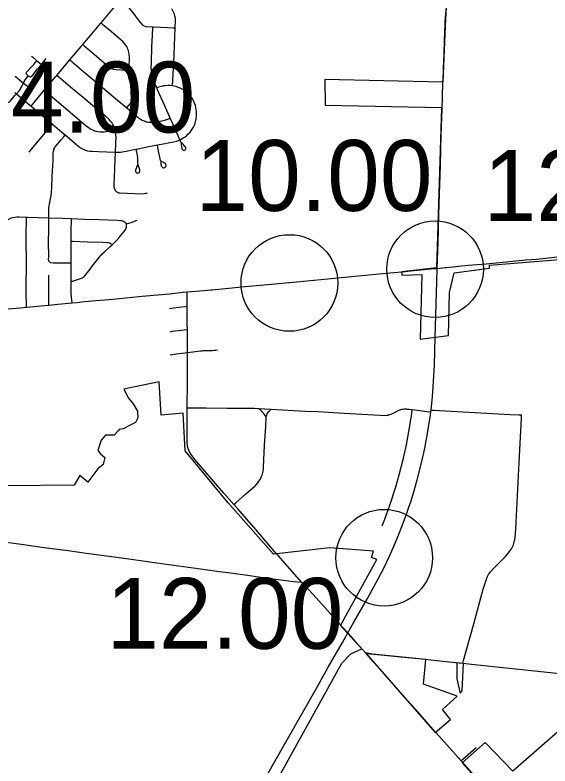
# Model space of a CAD drawing. Extents: x 1597222 to 1925846, y 496284 to 911751.
# Drawn here: x 1708991 to 1717295, y 555136 to 566794 of the extents above; entities that cross this region are included whole.
import ezdxf

# ---------------------------------------------------------------- set-up
doc = ezdxf.new("R2010")
doc.units = 0
for name, color, linetype in [('Default', 7, 'Continuous'), ('GM_X_City_Street', 7, 'Continuous'), ('GM_X_Corporation', 7, 'Continuous'), ('GM_X_County_Road', 7, 'Continuous'), ('GM_X_State_Route', 7, 'Continuous'), ('GM_X_US_Route', 7, 'Continuous')]:
    doc.layers.add(name, color=color, linetype=linetype)

msp = doc.modelspace()

# ---------------------------------------------------------------- linework, layer by layer
at = {"layer": 'Default'}
for centre in [(1715512, 562848), (1715512, 562848), (1713250, 562634), (1713250, 562634), (1714722, 558369), (1714722, 558369)]:
    msp.add_circle(centre, 750, dxfattribs=at)
at = {"layer": 'GM_X_City_Street'}
for points in [[(1710325, 566670), (1710333, 566680), (1710513, 566893), (1710617, 567027)], [(1710617, 567027), (1710727, 566935), (1710763, 566901), (1710786, 566877), (1710816, 566838), (1710913, 566705), (1710942, 566666), (1710953, 566655), (1710965, 566644), (1710978, 566635), (1710992, 566628), (1711007, 566622), (1711022, 566618), (1711038, 566615), (1711128, 566609)], [(1711478, 566594), (1711479, 566614), (1711483, 566696), (1711482, 566729), (1711480, 566745), (1711473, 566777), (1711464, 566809), (1711452, 566840), (1711438, 566870), (1711425, 566891)], [(1710042, 566334), (1710133, 566442), (1710325, 566670)], [(1710758, 565935), (1710763, 566015), (1710767, 566097), (1710768, 566147), (1710765, 566179), (1710759, 566212), (1710751, 566244), (1710739, 566275), (1710725, 566304), (1710707, 566332), (1710687, 566358), (1710665, 566382), (1710641, 566404), (1710489, 566531), (1710351, 566648), (1710325, 566670)], [(1711191, 565661), (1711151, 565755), (1711134, 565801), (1711125, 565833), (1711115, 565882), (1711109, 565931), (1711106, 565980), (1711107, 566046), (1711117, 566308), (1711123, 566472), (1711128, 566609)], [(1711128, 566609), (1711135, 566608), (1711365, 566600), (1711447, 566596), (1711478, 566594)], [(1711435, 565694), (1711455, 566055), (1711471, 566449), (1711478, 566594)], [(1709841, 566097), (1709900, 566166), (1710042, 566334)], [(1710042, 566334), (1710071, 566309), (1710146, 566247), (1710331, 566088), (1710444, 565994), (1710470, 565975), (1710484, 565967), (1710498, 565960), (1710514, 565955), (1710530, 565951), (1710562, 565946), (1710643, 565941), (1710724, 565937), (1710758, 565935)], [(1709247, 566155), (1709260, 566145), (1709331, 566084)], [(1709195, 565849), (1709186, 565855), (1709178, 565863), (1709171, 565872), (1709168, 565881), (1709166, 565889), (1709167, 565894), (1709168, 565900), (1709171, 565906), (1709180, 565918), (1709247, 565991), (1709282, 566027), (1709314, 566065), (1709331, 566084)], [(1709195, 565849), (1709215, 565837), (1709223, 565833), (1709227, 565832), (1709230, 565832), (1709233, 565832), (1709235, 565834), (1709242, 565837), (1709249, 565843), (1709265, 565860), (1709286, 565886), (1709337, 565951), (1709400, 566026)], [(1709331, 566084), (1709395, 566030), (1709400, 566026)], [(1709400, 566026), (1709422, 566052), (1709473, 566117)], [(1709639, 565854), (1709783, 566029), (1709841, 566097)], [(1709841, 566097), (1710058, 565914), (1710246, 565756), (1710584, 565472), (1710723, 565356), (1710728, 565352)], [(1710728, 565352), (1710771, 565408), (1710825, 565470), (1710845, 565496), (1710853, 565510), (1710859, 565526), (1710862, 565542), (1710862, 565558), (1710860, 565574), (1710855, 565590), (1710843, 565621), (1710775, 565771), (1710763, 565802), (1710759, 565818), (1710757, 565834), (1710756, 565850), (1710758, 565933), (1710758, 565935)], [(1708993, 565845), (1709094, 565762), (1709122, 565738)], [(1709122, 565738), (1709133, 565761), (1709149, 565786), (1709170, 565816), (1709195, 565849)], [(1709446, 565625), (1709626, 565839), (1709639, 565854)], [(1710542, 565025), (1710539, 565036), (1710527, 565066), (1710511, 565096), (1710493, 565123), (1710473, 565148), (1710450, 565172), (1710401, 565216), (1710237, 565353), (1710049, 565512), (1709885, 565649), (1709639, 565854)], [(1709014, 565569), (1709055, 565615), (1709065, 565629), (1709073, 565643), (1709096, 565687), (1709122, 565738)], [(1709122, 565738), (1709204, 565676), (1709216, 565666)], [(1711435, 565694), (1711429, 565695), (1711396, 565698), (1711363, 565699), (1711330, 565697), (1711297, 565692), (1711265, 565686), (1711219, 565672), (1711191, 565661)], [(1711549, 564858), (1711559, 564862), (1711602, 564887), (1711630, 564905), (1711656, 564925), (1711681, 564947), (1711704, 564971), (1711725, 564997), (1711743, 565024), (1711760, 565053), (1711775, 565083), (1711786, 565114), (1711795, 565146), (1711802, 565178), (1711809, 565227), (1711810, 565261), (1711809, 565294), (1711805, 565327), (1711799, 565359), (1711790, 565391), (1711779, 565423), (1711766, 565453), (1711750, 565482), (1711733, 565510), (1711712, 565537), (1711690, 565562), (1711666, 565585), (1711641, 565606), (1711614, 565625), (1711586, 565643), (1711556, 565658), (1711526, 565671), (1711494, 565682), (1711462, 565690), (1711435, 565694)], [(1708887, 565439), (1708896, 565441), (1708904, 565444), (1708908, 565447), (1708912, 565450), (1708918, 565457), (1708975, 565525), (1708985, 565537), (1709014, 565569)], [(1708989, 565589), (1709014, 565569)], [(1709014, 565569), (1709079, 565513), (1709218, 565398), (1709241, 565378)], [(1709241, 565378), (1709425, 565601), (1709446, 565625)], [(1709446, 565625), (1709473, 565601), (1709775, 565347), (1710102, 565071), (1710141, 565042), (1710169, 565024), (1710198, 565009), (1710213, 565002), (1710244, 564992), (1710276, 564985), (1710309, 564980), (1710342, 564978), (1710374, 564980), (1710407, 564985), (1710439, 564992), (1710502, 565012), (1710542, 565025)], [(1711400, 565195), (1711311, 565395), (1711203, 565634), (1711191, 565661)], [(1709241, 565378), (1709369, 565271), (1709573, 565099)], [(1710728, 565352), (1710872, 565229), (1710910, 565198), (1710937, 565179), (1710965, 565163), (1710995, 565149), (1711026, 565138), (1711042, 565134), (1711058, 565131), (1711074, 565129), (1711107, 565128), (1711139, 565130), (1711188, 565138), (1711268, 565153), (1711332, 565168), (1711363, 565178), (1711400, 565195)], [(1709210, 564666), (1709273, 564741), (1709546, 565067), (1709573, 565099)], [(1709573, 565099), (1709683, 565007), (1709772, 564932)], [(1711549, 564858), (1711485, 565006), (1711400, 565195)], [(1710551, 564667), (1710556, 564808), (1710559, 564890), (1710558, 564940), (1710555, 564972), (1710549, 565005), (1710542, 565025)], [(1709514, 563647), (1709514, 563685), (1709514, 563767), (1709516, 563800), (1709521, 563832), (1709536, 563913), (1709551, 563994), (1709558, 564043), (1709563, 564108), (1709570, 564289), (1709581, 564535), (1709585, 564650), (1709588, 564682), (1709591, 564698), (1709596, 564713), (1709602, 564727), (1709610, 564741), (1709620, 564754), (1709705, 564854), (1709748, 564904), (1709772, 564932)], [(1709772, 564932), (1709984, 564753), (1710010, 564733), (1710039, 564715), (1710069, 564701), (1710085, 564695), (1710101, 564691), (1710117, 564687), (1710150, 564682), (1710183, 564680), (1710282, 564677), (1710551, 564667)], [(1711202, 564778), (1711320, 564801), (1711368, 564809), (1711449, 564825), (1711497, 564838), (1711528, 564848), (1711549, 564858)], [(1711571, 564816), (1711570, 564807), (1711571, 564798), (1711572, 564783), (1711575, 564754), (1711578, 564734), (1711580, 564726), (1711582, 564718), (1711585, 564711), (1711589, 564704), (1711595, 564699), (1711602, 564695), (1711610, 564693), (1711618, 564693), (1711626, 564696), (1711633, 564701), (1711637, 564705), (1711640, 564711), (1711641, 564715), (1711642, 564722), (1711642, 564726), (1711642, 564730), (1711641, 564735), (1711639, 564741), (1711636, 564746), (1711629, 564755), (1711618, 564769), (1711600, 564791), (1711590, 564801), (1711578, 564811), (1711573, 564815), (1711566, 564822), (1711562, 564830), (1711549, 564858)], [(1710872, 564712), (1711094, 564756), (1711202, 564778)], [(1711254, 564526), (1711253, 564515), (1711253, 564506), (1711256, 564480), (1711260, 564463), (1711262, 564455), (1711265, 564448), (1711269, 564441), (1711273, 564434), (1711279, 564429), (1711287, 564425), (1711294, 564423), (1711303, 564423), (1711312, 564425), (1711319, 564428), (1711324, 564434), (1711330, 564440), (1711333, 564448), (1711335, 564456), (1711335, 564465), (1711334, 564472), (1711331, 564481), (1711327, 564487), (1711323, 564490), (1711317, 564494), (1711303, 564501), (1711289, 564508), (1711264, 564521), (1711257, 564526), (1711254, 564529), (1711252, 564532), (1711249, 564537), (1711244, 564561), (1711225, 564658), (1711209, 564739), (1711202, 564778)], [(1710557, 564059), (1710551, 564066), (1710547, 564073), (1710539, 564088), (1710534, 564104), (1710531, 564120), (1710531, 564153), (1710541, 564401), (1710547, 564583), (1710549, 564632), (1710551, 564667)], [(1710551, 564667), (1710560, 564667), (1710626, 564667), (1710659, 564671), (1710740, 564686), (1710837, 564705), (1710872, 564712)], [(1710898, 564477), (1710889, 564457), (1710877, 564427), (1710867, 564403), (1710864, 564397), (1710863, 564392), (1710862, 564387), (1710861, 564380), (1710861, 564372), (1710862, 564365), (1710864, 564361), (1710866, 564357), (1710871, 564351), (1710876, 564346), (1710881, 564344), (1710885, 564343), (1710893, 564342), (1710901, 564342), (1710910, 564344), (1710916, 564347), (1710920, 564351), (1710923, 564354), (1710925, 564357), (1710926, 564361), (1710928, 564368), (1710929, 564377), (1710928, 564385), (1710926, 564393), (1710903, 564469), (1710901, 564475), (1710899, 564482), (1710898, 564491), (1710898, 564506), (1710899, 564539), (1710897, 564572), (1710890, 564620), (1710878, 564685), (1710872, 564712)], [(1710557, 564059), (1710565, 564052), (1710573, 564048), (1710588, 564040), (1710603, 564035), (1710619, 564032), (1710734, 564026), (1710965, 564020), (1710998, 564023), (1711014, 564026), (1711030, 564030), (1711045, 564036)], [(1708760, 563375), (1708758, 563436), (1708758, 563452), (1708760, 563469), (1708763, 563485), (1708768, 563501), (1708775, 563515), (1708784, 563529), (1708794, 563542), (1708815, 563567), (1708840, 563589), (1708866, 563609), (1708894, 563626), (1708924, 563639), (1708955, 563649), (1708987, 563656), (1709020, 563659), (1709053, 563660), (1709167, 563657)], [(1709167, 562258), (1709167, 562283), (1709166, 562479), (1709167, 563018), (1709165, 563231), (1709165, 563427), (1709168, 563574), (1709167, 563623), (1709167, 563657)], [(1709167, 563657), (1709184, 563656), (1709514, 563647)], [(1709526, 562961), (1709522, 562967), (1709518, 562974), (1709515, 562985), (1709513, 563000), (1709514, 563049), (1709513, 563260), (1709514, 563471), (1709514, 563647)], [(1709514, 563647), (1709726, 563640), (1709857, 563636), (1709866, 563636)], [(1709862, 563282), (1709864, 563427), (1709866, 563636)], [(1709866, 563636), (1710070, 563627), (1710300, 563618), (1710579, 563607), (1710628, 563605), (1710644, 563603), (1710660, 563600), (1710675, 563593), (1710689, 563584), (1710699, 563576), (1710706, 563569), (1710715, 563561), (1710721, 563551)], [(1710721, 563551), (1710792, 563574), (1710888, 563609)], [(1710497, 563228), (1710552, 563280), (1710597, 563327), (1710630, 563364), (1710681, 563428), (1710701, 563455), (1710709, 563469), (1710716, 563485), (1710720, 563501), (1710722, 563518), (1710722, 563537), (1710721, 563551)], [(1709861, 562946), (1709861, 562969), (1709861, 563231), (1709862, 563282)], [(1709861, 562662), (1709888, 562664), (1709902, 562667), (1709913, 562670), (1710021, 562707), (1710036, 562714), (1710051, 562723), (1710064, 562734), (1710075, 562747), (1710156, 562849), (1710196, 562901), (1710235, 562953), (1710316, 563055), (1710327, 563067), (1710338, 563079), (1710373, 563113), (1710468, 563202), (1710497, 563228)], [(1709862, 563282), (1709889, 563282), (1710109, 563275), (1710356, 563268), (1710421, 563264), (1710437, 563262), (1710454, 563258), (1710462, 563255), (1710469, 563252), (1710480, 563244), (1710487, 563238), (1710497, 563228)], [(1709526, 562961), (1709531, 562957), (1709536, 562954), (1709543, 562952), (1709549, 562951), (1709581, 562949), (1709861, 562946)], [(1709861, 562662), (1709860, 562757), (1709862, 562855), (1709861, 562946)], [(1709515, 562291), (1709515, 562318), (1709514, 562431), (1709515, 562675), (1709515, 562740), (1709515, 562756)], [(1709876, 562325), (1709873, 562365), (1709863, 562463), (1709860, 562544), (1709862, 562626), (1709861, 562662)], [(1711664, 562275), (1711664, 562333), (1711661, 562481), (1711661, 562494)], [(1711388, 562240), (1711452, 562248), (1711628, 562270), (1711664, 562275)], [(1711666, 561914), (1711665, 561989), (1711664, 562275)], [(1711398, 561878), (1711431, 561884), (1711614, 561907), (1711666, 561914)], [(1711670, 561555), (1711670, 561564), (1711666, 561914)], [(1711670, 561555), (1711871, 561581), (1711881, 561582), (1711889, 561582), (1711909, 561584), (1711966, 561586), (1712054, 561588), (1712083, 561589), (1712108, 561591), (1712132, 561595)], [(1711398, 561519), (1711496, 561533), (1711627, 561550), (1711670, 561555)], [(1711668, 561233), (1711669, 561367), (1711670, 561555)], [(1711665, 560694), (1711667, 561089), (1711668, 561233)], [(1711664, 560621), (1711665, 560694)], [(1711665, 560694), (1711750, 560694), (1711957, 560694), (1712285, 560692), (1712707, 560691), (1712771, 560687)], [(1712771, 560687), (1712966, 560677)], [(1712887, 560555), (1712864, 560590), (1712849, 560611), (1712828, 560633), (1712808, 560652), (1712771, 560687)], [(1712887, 560555), (1712898, 560584), (1712907, 560603), (1712917, 560620), (1712928, 560635), (1712952, 560661), (1712966, 560677)], [(1712966, 560677), (1713497, 560646), (1713689, 560637), (1714099, 560613), (1714375, 560597), (1714653, 560581), (1714736, 560578), (1714762, 560581), (1714783, 560584), (1714806, 560590), (1714829, 560598), (1714872, 560618), (1714943, 560655), (1714962, 560663), (1714980, 560669), (1714993, 560673), (1715011, 560676), (1715031, 560679), (1715046, 560678), (1715060, 560678), (1715079, 560676), (1715108, 560673), (1715140, 560670), (1715158, 560668)], [(1714690, 558862), (1714733, 558969), (1714810, 559186), (1714901, 559468), (1714956, 559658), (1715021, 559914), (1715066, 560123), (1715120, 560415), (1715149, 560610), (1715158, 560668)], [(1715158, 560668), (1715195, 560664), (1715385, 560639), (1715445, 560633)], [(1715449, 560662), (1715487, 560660), (1716222, 560619), (1716679, 560594), (1716813, 560589), (1716845, 560587), (1716847, 560587), (1716849, 560586), (1716850, 560585), (1716852, 560584), (1716853, 560583)], [(1712729, 559496), (1712759, 559531), (1712777, 559555), (1712795, 559584), (1712805, 559603), (1712819, 559635), (1712831, 559668), (1712837, 559688), (1712842, 559716), (1712846, 559743), (1712849, 559782), (1712866, 560112), (1712882, 560408), (1712886, 560456), (1712888, 560498), (1712888, 560521), (1712887, 560555)], [(1715942, 556730), (1715954, 556774), (1716112, 557342), (1716260, 557879), (1716292, 557989), (1716321, 558065), (1716343, 558108), (1716355, 558128), (1716370, 558148), (1716413, 558197), (1716598, 558383), (1716652, 558444), (1716682, 558484), (1716695, 558507), (1716706, 558528), (1716716, 558547), (1716726, 558571), (1716732, 558590), (1716741, 558620), (1716748, 558647), (1716755, 558685), (1716762, 558750), (1716767, 558814), (1716819, 559846), (1716854, 560533), (1716854, 560540), (1716855, 560557), (1716855, 560571), (1716855, 560576), (1716855, 560579), (1716854, 560580), (1716854, 560582), (1716853, 560583)], [(1712388, 559196), (1712419, 559223), (1712568, 559354), (1712717, 559485), (1712729, 559496)], [(1714287, 557055), (1714245, 557102), (1714157, 557201)], [(1714441, 556882), (1714287, 557055)], [(1715916, 555218), (1715483, 555704), (1715245, 555974), (1715038, 556206), (1714734, 556549), (1714550, 556758), (1714441, 556882)], [(1714441, 556882), (1714668, 556863), (1714930, 556836), (1715306, 556797), (1715583, 556768), (1715828, 556742), (1715942, 556730)], [(1715942, 556730), (1716123, 556711), (1716711, 556648), (1717348, 556580), (1717495, 556565), (1717806, 556532), (1718232, 556488)], [(1715916, 555218), (1715944, 555243), (1716151, 555421)], [(1715941, 555190), (1715916, 555218)]]:
    msp.add_lwpolyline(points, dxfattribs=at)
at = {"layer": 'GM_X_Corporation'}
for points in [[(1715706, 567322), (1715667, 566626), (1715633, 565750), (1713800, 565793), (1713803, 565393), (1715612, 565356), (1715531, 562868), (1714993, 562806), (1714997, 562754), (1715307, 562764), (1715282, 561764), (1715722, 561817), (1715734, 562485), (1715805, 562794), (1716356, 562862), (1716357, 562913), (1718400, 563074)], [(1713012, 554831), (1714066, 556732), (1714206, 556876), (1714374, 556955), (1714041, 557318), (1714608, 558342), (1714526, 558370), (1714555, 558470), (1713880, 558521), (1713003, 558424), (1712301, 559223), (1711633, 560027), (1711599, 560615), (1711262, 560581), (1711229, 561099), (1710680, 560986), (1710750, 560846), (1710827, 560760), (1710894, 560642), (1710897, 560541), (1710860, 560468), (1710790, 560431), (1710670, 560370), (1710609, 560360), (1710590, 560339), (1710530, 560271), (1710395, 560272), (1710326, 560193), (1710277, 560035), (1710317, 559981), (1710383, 559925), (1710360, 559818), (1710279, 559749), (1710123, 559543), (1709996, 559646), (1709907, 559495), (1708869, 559484)], [(1718227, 556375), (1716720, 555055), (1716288, 555500), (1715934, 555187), (1716420, 554644)]]:
    msp.add_lwpolyline(points, dxfattribs=at)
for points in [[(1715515, 555653), (1715751, 555859), (1715628, 556015), (1715852, 556219), (1715334, 556408), (1715368, 556787), (1714540, 556873), (1714431, 556892)], [(1715849, 556737), (1715848, 556487), (1715900, 556266), (1715933, 556300), (1715953, 556726)]]:
    msp.add_lwpolyline(points, close=True, dxfattribs=at)
at = {"layer": 'GM_X_County_Road'}
for points in [[(1715546, 562858), (1715549, 563001), (1715557, 563263), (1715570, 563689), (1715581, 564017), (1715594, 564459), (1715608, 564934), (1715620, 565327), (1715634, 565736), (1715641, 565909), (1715643, 565967), (1715651, 566199), (1715658, 566396), (1715663, 566527), (1715667, 566642), (1715670, 566700), (1715675, 566757), (1715692, 566970)], [(1712388, 559196), (1712233, 559373), (1711912, 559745), (1711783, 559893), (1711723, 559971), (1711697, 560014), (1711678, 560060), (1711667, 560108), (1711663, 560158), (1711663, 560518), (1711664, 560621)], [(1713052, 558430), (1712930, 558570), (1712727, 558805), (1712587, 558966), (1712449, 559127), (1712388, 559196)], [(1708778, 558622), (1709086, 558579), (1709444, 558529), (1709817, 558479), (1710094, 558441), (1710451, 558392), (1710760, 558349), (1711085, 558305), (1711377, 558265), (1711572, 558237), (1711832, 558201), (1712125, 558161), (1712336, 558132), (1712563, 558101), (1712872, 558059), (1713116, 558026), (1713278, 558004), (1713315, 558000), (1713440, 557987)], [(1713440, 557987), (1713227, 558231), (1713074, 558404), (1713052, 558430)], [(1714157, 557201), (1714151, 557208), (1714016, 557355), (1713764, 557635), (1713556, 557867), (1713440, 557987)], [(1716427, 554646), (1716198, 554902), (1715941, 555190)]]:
    msp.add_lwpolyline(points, dxfattribs=at)
at = {"layer": 'GM_X_State_Route'}
for points in [[(1715513, 561792), (1715538, 562651), (1715546, 562858)], [(1714157, 557201), (1714252, 557368), (1714464, 557738), (1714630, 558040), (1714719, 558215), (1714761, 558305), (1714798, 558384), (1714859, 558521), (1714933, 558693), (1715022, 558922), (1715072, 559063), (1715110, 559169), (1715133, 559236), (1715169, 559356), (1715232, 559577), (1715305, 559863), (1715350, 560071), (1715393, 560297), (1715440, 560588), (1715445, 560633), (1715449, 560657), (1715449, 560662), (1715461, 560768), (1715470, 560866), (1715484, 561029), (1715501, 561356), (1715513, 561792)], [(1712646, 554515), (1712670, 554567), (1712700, 554627), (1712739, 554701), (1712777, 554772), (1712868, 554933), (1712987, 555144), (1713685, 556370), (1713854, 556670), (1714074, 557055), (1714157, 557201)]]:
    msp.add_lwpolyline(points, dxfattribs=at)
at = {"layer": 'GM_X_US_Route'}
for points in [[(1715687, 562876), (1716024, 562908), (1716302, 562933), (1716613, 562962), (1716921, 562991), (1717087, 563006), (1717363, 563033), (1717544, 563049)], [(1715546, 562858), (1715666, 562874), (1715687, 562876)], [(1713255, 562644), (1713520, 562669), (1713846, 562699), (1714319, 562745), (1714645, 562775), (1714873, 562796), (1715001, 562809)], [(1715001, 562809), (1715183, 562826), (1715443, 562851), (1715546, 562858)], [(1710072, 562344), (1710243, 562360), (1710455, 562380), (1710562, 562390), (1710964, 562429), (1711389, 562468), (1711602, 562489), (1711661, 562494), (1711929, 562519), (1712030, 562528), (1712053, 562530), (1712363, 562559), (1712509, 562573), (1713031, 562622), (1713242, 562642), (1713255, 562644)], [(1708645, 562209), (1708762, 562220), (1708796, 562223), (1708886, 562232), (1709072, 562248), (1709167, 562258), (1709395, 562279), (1709515, 562291), (1709657, 562304), (1709876, 562325), (1709950, 562332), (1710072, 562344)]]:
    msp.add_lwpolyline(points, dxfattribs=at)

# ---------------------------------------------------------------- texts
at = {"layer": 'Default'}
for s, p in [('14.00', (1708110, 564970)), ('14.00', (1708110, 564970)), ('10.00', (1711791, 563753)), ('10.00', (1711791, 563753)), ('12.87', (1716262, 563598)), ('12.87', (1716262, 563598)), ('12.00', (1710408, 556955)), ('12.00', (1710408, 556955))]:
    msp.add_text(s, height=1100, dxfattribs=at).set_placement(p)

doc.saveas('drawing.dxf')
